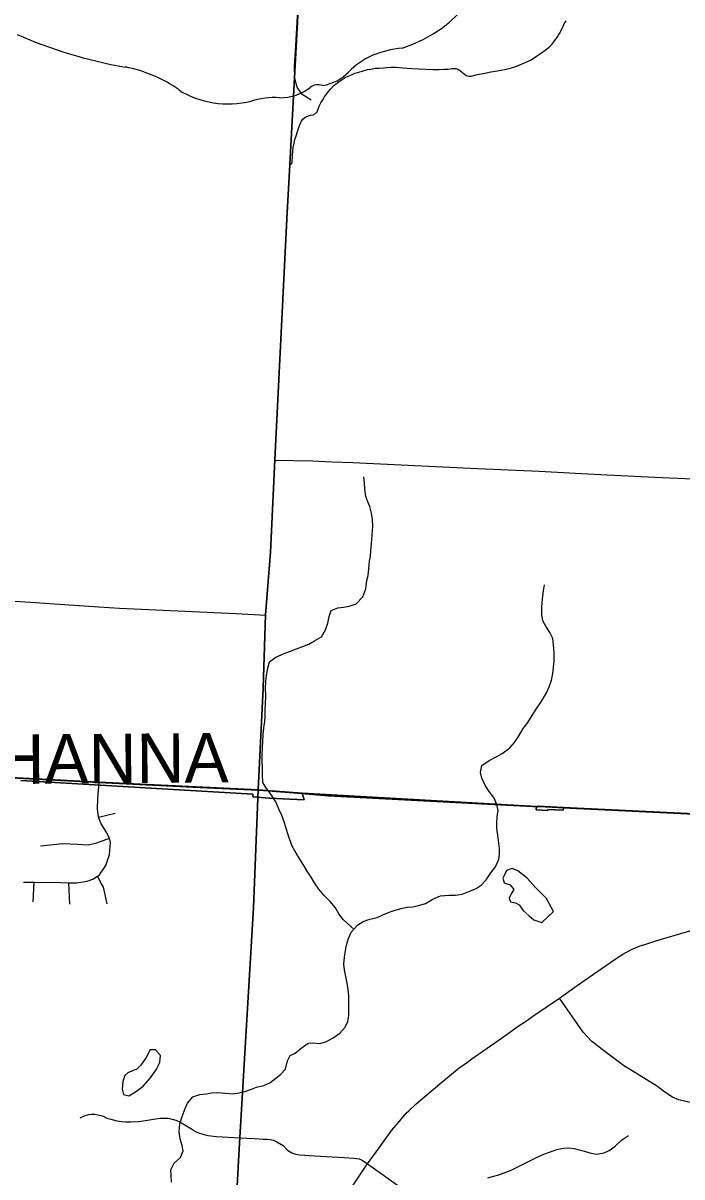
# Model space of a CAD drawing. Extents: x 114604 to 551442, y 316898 to 567001.
# Drawn here: x 241818 to 248466, y 417074 to 428722 of the extents above; entities that cross this region are included whole.
import ezdxf

# ---------------------------------------------------------------- set-up
doc = ezdxf.new("R2010")
doc.units = 0
for name, color, linetype in [('GE_P_Alignment_1000_Cardinal_Points', 7, 'Continuous'), ('GE_P_Alignment_1000_Stations', 7, 'Continuous'), ('GE_P_Alignment_100_Cardinal_Points', 7, 'Continuous'), ('GE_P_Alignment_100_Stations', 7, 'Continuous'), ('GE_P_Alignment_500_Bearings', 7, 'Continuous'), ('GE_P_Alignment_500_Curve_Data', 7, 'Continuous'), ('GE_P_Alignment_500_Distances', 7, 'Continuous'), ('MT_X_Edge_Line', 7, 'Continuous'), ('PM_P_Cells', 7, 'Continuous'), ('SH_Named_Boundary', 7, 'Continuous')]:
    doc.layers.add(name, color=color, linetype=linetype)

msp = doc.modelspace()

# ---------------------------------------------------------------- linework, layer by layer
at = {"layer": 'GE_P_Alignment_1000_Cardinal_Points'}
for points in [[(244359, 424310), (244740, 424303), (244934, 424294)], [(244934, 424294), (245144, 424284), (246330, 424230), (247025, 424197), (247578, 424169), (248193, 424136), (248649, 424116), (249214, 424092)]]:
    msp.add_lwpolyline(points, dxfattribs=at)
at = {"layer": 'GE_P_Alignment_1000_Stations'}
for points in [[(247353, 418965), (247443, 419028), (247792, 419273), (247868, 419322), (247958, 419371), (248046, 419408), (248080, 419418), (248203, 419456), (248511, 419548), (248640, 419584), (248782, 419630), (248987, 419706), (249050, 419733), (249069, 419742)], [(246906, 418657), (246963, 418697), (247230, 418878), (247353, 418965)], [(246702, 418516), (246803, 418588), (246906, 418657)], [(245709, 417742), (245784, 417812), (246022, 418014), (246218, 418174), (246302, 418233), (246346, 418264), (246610, 418451), (246702, 418516)], [(245602, 417621), (245682, 417717), (245709, 417742)], [(244326, 415618), (244466, 415889), (244568, 416082), (244740, 416377), (244902, 416619), (245008, 416779), (245087, 416898), (245175, 417030), (245269, 417171), (245293, 417207), (245410, 417368), (245540, 417546), (245602, 417621)]]:
    msp.add_lwpolyline(points, dxfattribs=at)
at = {"layer": 'GE_P_Alignment_100_Cardinal_Points'}
for p, q in [((244192, 420977), (244205, 421236)), ((244190, 420924), (244192, 420977)), ((242579, 420704), (242747, 420744)), ((241921, 419852), (241929, 420048)), ((242291, 419827), (242279, 420044))]:
    msp.add_line(p, q, dxfattribs=at)
for points in [[(244726, 427942), (244633, 428000), (244585, 428076), (244561, 428162), (244558, 428288), (244568, 428437), (244632, 429549)], [(244511, 427290), (244533, 427310), (244535, 427385), (244541, 427424), (244545, 427462), (244553, 427509), (244561, 427547), (244573, 427585), (244588, 427627), (244602, 427669), (244614, 427705), (244628, 427730), (244640, 427751), (244666, 427773), (244688, 427782), (244717, 427793), (244745, 427797), (244769, 427809), (244785, 427826), (244797, 427853), (244807, 427884), (244821, 427917), (244841, 427947), (244859, 427976), (244879, 428004), (244895, 428027), (244919, 428055), (244955, 428092), (244981, 428113), (245008, 428132), (245038, 428153), (245069, 428171), (245098, 428186), (245133, 428200), (245166, 428215), (245207, 428227), (245249, 428240), (245292, 428252), (245327, 428257), (245370, 428265), (245410, 428268), (245454, 428271), (245490, 428274), (245533, 428275), (245582, 428275), (245646, 428270), (245740, 428264), (245811, 428261), (245874, 428258), (245956, 428253), (246018, 428254), (246063, 428256), (246107, 428258), (246143, 428263), (246185, 428264), (246213, 428252), (246235, 428235), (246268, 428210), (246289, 428193), (246315, 428186), (246341, 428187), (246366, 428194), (246400, 428201), (246459, 428214), (246537, 428228), (246605, 428239), (246680, 428252), (246745, 428269), (246808, 428291), (246879, 428319), (246946, 428351), (246998, 428386), (247029, 428407), (247086, 428449), (247126, 428479), (247157, 428510), (247181, 428543), (247207, 428575), (247232, 428617), (247255, 428660), (247279, 428713), (247298, 428744)], [(244205, 421236), (244242, 422005), (244265, 422746), (244316, 423376), (244359, 424310), (244481, 426744), (244511, 427290)], [(241823, 420048), (241929, 420048), (242195, 420046), (242279, 420044), (242361, 420043), (242465, 420058), (242521, 420080), (242569, 420110), (242590, 420123), (242652, 420217), (242689, 420329), (242701, 420449), (242691, 420493), (242657, 420558), (242603, 420644), (242579, 420704), (242570, 420789), (242572, 420896), (242585, 421055)], [(244089, 418860), (244143, 419791), (244190, 420924)], [(241994, 420417), (242220, 420440), (242365, 420432), (242477, 420427), (242561, 420445), (242691, 420493)], [(242667, 419829), (242629, 419997), (242609, 420033), (242569, 420110)], [(249107, 416814), (249134, 417249), (249127, 417359), (249110, 417448), (249088, 417515), (249054, 417592), (249010, 417659), (248962, 417713), (248906, 417754), (248849, 417781), (248783, 417803), (248662, 417813), (248574, 417822), (248504, 417834), (248435, 417852), (248372, 417879), (248293, 417928), (248219, 417985), (247877, 418199), (247661, 418359), (247552, 418443), (247468, 418534), (247230, 418878)], [(243908, 415636), (243949, 416428), (243970, 416788), (243993, 417228), (244007, 417469), (244089, 418860)], [(242395, 417671), (242444, 417694), (242477, 417703), (242507, 417707), (242543, 417706), (242574, 417701), (242618, 417689), (242665, 417668), (242703, 417657), (242764, 417641), (242810, 417632), (242850, 417630), (242906, 417628), (242985, 417634), (243052, 417643), (243154, 417660), (243206, 417666), (243243, 417668), (243281, 417666), (243322, 417658), (243359, 417646), (243401, 417628), (243451, 417601), (243517, 417560), (243559, 417533), (243587, 417519), (243632, 417504), (243683, 417492), (243770, 417482), (244007, 417469)], [(244007, 417469), (244152, 417462), (244239, 417456), (244281, 417455), (244312, 417451), (244344, 417443), (244379, 417428), (244442, 417390), (244486, 417345), (244529, 417318), (244568, 417303), (244606, 417298), (244662, 417293), (244704, 417291), (244877, 417280), (245059, 417269), (245155, 417262), (245184, 417260), (245210, 417256), (245239, 417243), (245293, 417207)], [(245293, 417207), (245478, 417075), (245760, 416871)]]:
    msp.add_lwpolyline(points, dxfattribs=at)
at = {"layer": 'GE_P_Alignment_100_Stations'}
for points in [[(241797, 421077), (244136, 420938), (244136, 420910), (244309, 420898), (244438, 420892), (244655, 420881), (244652, 420890), (244635, 420947), (246997, 420813), (246995, 420779), (247112, 420773), (247113, 420783), (247268, 420775), (247272, 420803), (249699, 420686)], [(249699, 420686), (247272, 420803), (247268, 420775), (247113, 420783), (247112, 420773), (246995, 420779), (246997, 420813), (244635, 420947), (244652, 420890), (244655, 420881), (244438, 420892), (244309, 420898), (244136, 420910), (244136, 420938), (241797, 421077)]]:
    msp.add_lwpolyline(points, dxfattribs=at)
at = {"layer": 'GE_P_Alignment_500_Bearings'}
for p, q in [((241987, 422868), (242186, 422855)), ((242186, 422855), (242334, 422845)), ((242334, 422845), (242582, 422829)), ((243968, 422760), (244265, 422746)), ((243603, 421005), (244192, 420977)), ((244192, 420977), (244244, 420973))]:
    msp.add_line(p, q, dxfattribs=at)
for points in [[(237583, 423104), (237998, 423091), (238188, 423078), (238504, 423060), (238779, 423040), (239526, 422999), (240108, 422971), (240730, 422950), (241943, 422871), (241987, 422868)], [(242582, 422829), (242790, 422815), (243968, 422760)], [(233660, 421618), (234663, 421538), (236739, 421403), (237869, 421323), (239069, 421255), (239662, 421217), (239975, 421199), (240674, 421156), (242585, 421055), (243603, 421005)], [(244244, 420973), (244631, 420944), (244663, 420942)], [(244663, 420942), (244897, 420922), (246957, 420812)], [(246957, 420812), (246994, 420810), (247021, 420812), (247216, 420803)], [(247216, 420803), (247269, 420800), (248939, 420720)]]:
    msp.add_lwpolyline(points, dxfattribs=at)
at = {"layer": 'GE_P_Alignment_500_Curve_Data'}
for centre, major_axis, start_param, end_param in [((245111, 429488), (1385, 10), 5.101753, 6.440018), ((243711, 431403), (3998, 29), 4.195995, 4.488959), ((245707, 427863), (758, 5), 1.647645, 2.488433), ((242548, 427306), (1251, 9), 0.823519, 1.323588), ((244741, 428438), (447, 3), 4.937069, 5.64225), ((244411, 428307), (423, 3), 4.691044, 5.507374), ((244795, 428003), (119, 1), 1.147584, 2.315152), ((243892, 428541), (794, 6), 4.026481, 4.996735), ((244359, 427448), (652, 5), 1.495662, 1.94098)]:
    msp.add_ellipse(centre, major_axis=major_axis, ratio=0.8, start_param=start_param, end_param=end_param, dxfattribs=at)
at = {"layer": 'GE_P_Alignment_500_Distances'}
for points in [[(244631, 429552), (244510, 427293), (244480, 426747), (244358, 424313), (244315, 423379), (244264, 422749), (244241, 422008), (244191, 420980), (242584, 421058), (240673, 421159), (239973, 421202), (239661, 421220), (239067, 421257), (237868, 421326), (236738, 421405), (234662, 421541)], [(249361, 420702), (247267, 420803), (247020, 420815), (246993, 420813), (244895, 420925), (244630, 420947), (244191, 420980), (244241, 422008), (244264, 422749), (244315, 423379), (244358, 424313), (244480, 426747), (244510, 427293), (244631, 429552)], [(234662, 421541), (236738, 421405), (237868, 421326), (239067, 421257), (239661, 421220), (239973, 421202), (240673, 421159), (242584, 421058), (244191, 420980), (244142, 419794), (244006, 417472), (243991, 417231), (243969, 416791)], [(243969, 416791), (243991, 417231), (244006, 417472), (244142, 419794), (244191, 420980), (244630, 420947), (244895, 420925), (246993, 420813), (247020, 420815), (247267, 420803), (249361, 420702)]]:
    msp.add_lwpolyline(points, dxfattribs=at)
at = {"layer": 'MT_X_Edge_Line'}
for points in [[(247169, 419754), (247099, 419884), (246989, 419994), (246904, 420088), (246810, 420164), (246752, 420186), (246696, 420166), (246678, 420130), (246660, 420090), (246672, 420042), (246732, 420022), (246770, 419974), (246744, 419930), (246722, 419886), (246736, 419850), (246786, 419842), (246822, 419820), (246863, 419764), (246923, 419708), (246973, 419668), (247053, 419642)], [(247053, 419642), (247169, 419754)], [(242874, 418123), (242844, 418097), (242824, 418037), (242818, 417959), (242830, 417907), (242884, 417891), (242953, 417931), (243029, 417991), (243105, 418073), (243163, 418162), (243199, 418230), (243205, 418300), (243153, 418356), (243102, 418356), (243060, 418280), (243006, 418203), (242962, 418159)], [(242962, 418159), (242936, 418151), (242917, 418142), (242874, 418123)]]:
    msp.add_lwpolyline(points, dxfattribs=at)
at = {"layer": 'PM_P_Cells'}
for points in [[(245157, 419576), (245125, 419601), (245047, 419673), (245003, 419731), (244971, 419789), (244917, 419853), (244854, 419917), (244802, 419979), (244760, 420043), (244724, 420098), (244686, 420160), (244650, 420218), (244610, 420280), (244574, 420342), (244533, 420412), (244505, 420488), (244487, 420548), (244471, 420606), (244453, 420658), (244429, 420722), (244403, 420781), (244369, 420859), (244319, 420939), (244268, 421005), (244238, 421055), (244234, 421135), (244234, 421199), (244232, 421277), (244232, 421333), (244234, 421410), (244236, 421464), (244242, 421538), (244248, 421608), (244256, 421670), (244260, 421722), (244262, 421796), (244264, 421847), (244266, 421933), (244265, 422009), (244267, 422077), (244273, 422131), (244285, 422197), (244305, 422274), (244367, 422320), (244452, 422356), (244508, 422378), (244578, 422404), (244630, 422424), (244702, 422452), (244760, 422485), (244830, 422525), (244870, 422597), (244892, 422665), (244908, 422731), (244928, 422791), (244994, 422818), (245054, 422824), (245108, 422834), (245179, 422860), (245247, 422930), (245277, 423010), (245287, 423093), (245299, 423145), (245307, 423215), (245314, 423289), (245322, 423341), (245326, 423393), (245334, 423465), (245342, 423558), (245346, 423640), (245344, 423710), (245334, 423774), (245316, 423840), (245296, 423890), (245276, 423944), (245268, 424017), (245264, 424079), (245258, 424141)], [(244057, 417936), (244123, 417958), (244175, 417981), (244249, 417997), (244309, 418025), (244369, 418071), (244419, 418111), (244465, 418163), (244485, 418246), (244513, 418298), (244563, 418322), (244625, 418374), (244694, 418424), (244750, 418426), (244810, 418420), (244874, 418436), (244946, 418477), (245014, 418525), (245068, 418587), (245094, 418643), (245106, 418703), (245106, 418846), (245104, 418902), (245098, 418964), (245088, 419030), (245076, 419096), (245062, 419164), (245056, 419220), (245061, 419292), (245071, 419359), (245083, 419413), (245101, 419479), (245127, 419545), (245197, 419619), (245248, 419653), (245318, 419675), (245390, 419692), (245448, 419718), (245522, 419750), (245574, 419766), (245630, 419782), (245698, 419796), (245750, 419800), (245822, 419818), (245877, 419835), (245951, 419877), (246031, 419911), (246117, 419917), (246181, 419919), (246249, 419929), (246317, 419955), (246389, 419986), (246440, 420018), (246490, 420072), (246538, 420144), (246586, 420204), (246618, 420280), (246624, 420333), (246624, 420389), (246620, 420443), (246609, 420525), (246599, 420593), (246597, 420649), (246603, 420709), (246611, 420773), (246597, 420832), (246571, 420896), (246513, 420974), (246479, 421028), (246447, 421098), (246433, 421156), (246448, 421228), (246521, 421278), (246599, 421319), (246653, 421347), (246731, 421405), (246775, 421459), (246817, 421519), (246865, 421600), (246911, 421662), (246955, 421730), (246995, 421796), (247047, 421870), (247099, 421959), (247125, 422021), (247149, 422089), (247163, 422155), (247175, 422279), (247175, 422366), (247171, 422446), (247163, 422508), (247133, 422570), (247093, 422634), (247064, 422688), (247052, 422750), (247052, 422820), (247056, 422870), (247064, 422941), (247070, 422991), (247078, 423051)], [(243316, 417020), (243314, 417088), (243310, 417144), (243342, 417214), (243406, 417268), (243432, 417336), (243422, 417390), (243404, 417459), (243392, 417529), (243400, 417609), (243424, 417685), (243454, 417763), (243478, 417817), (243530, 417882), (243602, 417906), (243666, 417914), (243722, 417922), (243778, 417926), (243858, 417918), (243935, 417912), (243997, 417924), (244057, 417936)], [(247272, 417364), (247324, 417368), (247380, 417362), (247430, 417348), (247484, 417332), (247536, 417316), (247602, 417304), (247681, 417316), (247733, 417340), (247791, 417384), (247857, 417444), (247925, 417491)], [(246508, 417066), (246563, 417080), (246617, 417096), (246671, 417114), (246735, 417138), (246795, 417167), (247019, 417279), (247071, 417303), (247129, 417325), (247204, 417351), (247272, 417364)]]:
    msp.add_lwpolyline(points, dxfattribs=at)

# ---------------------------------------------------------------- texts
at = {"layer": 'SH_Named_Boundary'}
msp.add_text('GAHANNA', height=500, rotation=0.4149, dxfattribs=at).set_placement((240587, 421032))

doc.saveas('drawing.dxf')
